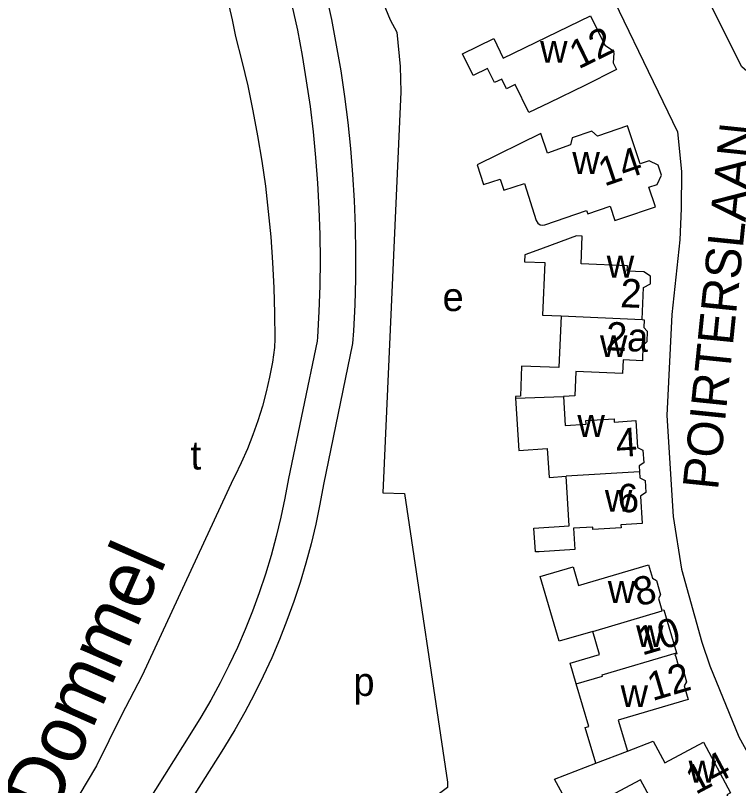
# Model space of a CAD drawing. Extents: x 161141 to 163125, y 381621 to 383200.
# Drawn here: x 161377 to 161478.6, y 382310.8 to 382419 of the extents above; entities that cross this region are included whole.
import ezdxf

# ---------------------------------------------------------------- set-up
doc = ezdxf.new("R2010")
doc.units = 0
for name, color, linetype in [('BLT_Basislijn', 7, 'Continuous'), ('BLT_Bebouwing', 7, 'Continuous'), ('BLT_Centroide', 7, 'Continuous'), ('BLT_Huisnummer', 7, 'Continuous'), ('BLT_Huisnummer_ tussenligend', 7, 'Continuous'), ('BLT_Onderverdeling_panden', 7, 'Continuous'), ('BLT_Straatnaam', 7, 'Continuous'), ('BLT_Waternaam_spoorwegen', 7, 'Continuous')]:
    doc.layers.add(name, color=color, linetype=linetype)

msp = doc.modelspace()

# ---------------------------------------------------------------- linework, layer by layer
at = {"layer": 'BLT_Basislijn'}
for p, q in [((161419.38, 382373.26), (161415.35, 382353.94)), ((161424.37, 382372.91), (161420.28, 382353.13)), ((161407.58, 382353.85), (161394.78, 382326.29)), ((161401.74, 382318.31), (161391.37, 382301.86)), ((161405.96, 382315.63), (161394.17, 382297.02))]:
    msp.add_line(p, q, dxfattribs=at)
for points in [[(161404.55, 382479.88), (161419.25, 382444.75), (161423.41, 382434.51), (161423.76, 382433.33), (161424.38, 382431.22), (161429.66, 382418.42), (161430.57, 382416.68), (161431.07, 382411.88), (161431.16, 382408.3), (161428.61, 382351.97), (161431.67, 382351.86), (161437.71, 382311.29), (161437.72, 382310.8), (161437.72, 382310.56), (161434.21, 382307.93)], [(161433.06, 382479.16), (161470.05, 382402.66), (161470.62, 382397.1), (161470.59, 382391.92), (161470.39, 382387.51), (161469.28, 382377.03), (161468.55, 382362.83), (161469.43, 382348.62), (161470.62, 382341.21), (161473.47, 382330.97), (161474.61, 382327.63), (161478.66, 382317.67), (161482.17, 382311.29), (161481.79, 382307.72), (161481.08, 382306.67), (161472.37, 382299.52), (161469.42, 382296.87), (161468.88, 382296.62), (161468.09, 382295.73), (161459.55, 382288.56), (161458.68, 382288.01), (161450.84, 382281.18)], [(161389.46, 382469.33), (161391.28, 382465.59), (161393.04, 382461.81), (161394.72, 382458), (161396.33, 382454.16), (161397.87, 382450.29), (161399.33, 382446.39), (161400.72, 382442.47), (161402.03, 382438.51), (161403.26, 382434.54), (161404.42, 382430.54), (161405.5, 382426.52), (161406.5, 382422.47), (161407.43, 382418.41), (161407.92, 382416.08)], [(161410.2, 382453.33), (161411.66, 382449.97), (161413.04, 382446.57), (161414.35, 382443.14), (161415.59, 382439.69), (161416.74, 382436.21), (161417.83, 382432.71), (161418.83, 382429.18), (161419.76, 382425.63), (161420.61, 382422.06), (161421.39, 382418.48), (161422.08, 382414.88), (161422.7, 382411.26), (161423.24, 382407.63), (161423.69, 382403.99), (161424.07, 382400.35), (161424.37, 382396.69), (161424.59, 382393.03), (161424.73, 382389.36), (161424.79, 382385.7), (161424.77, 382382.03), (161424.67, 382378.36), (161424.49, 382374.7), (161424.37, 382372.91)], [(161405.63, 382451.29), (161407.07, 382447.98), (161408.43, 382444.63), (161409.72, 382441.26), (161410.93, 382437.85), (161412.07, 382434.42), (161413.13, 382430.97), (161414.11, 382427.49), (161415.02, 382424), (161415.84, 382420.48), (161416.6, 382416.95), (161417.27, 382413.4), (161417.86, 382409.83), (161418.38, 382406.26), (161418.81, 382402.67), (161419.17, 382399.08), (161419.44, 382395.47), (161419.64, 382391.86), (161419.75, 382388.25), (161419.79, 382384.64), (161419.75, 382381.03), (161419.62, 382377.42), (161419.42, 382373.81), (161419.38, 382373.26)], [(161519.59, 382431.38), (161497.73, 382417.22), (161495.4, 382415.95), (161486.25, 382409.82), (161484.56, 382409.61), (161480.15, 382410.91), (161479.11, 382411.8), (161468.34, 382433.33), (161461.03, 382447.92)], [(161407.92, 382416.08), (161408.81, 382412.61), (161409.63, 382409.12), (161410.36, 382405.62), (161411.02, 382402.1), (161411.6, 382398.57), (161412.1, 382395.02), (161412.52, 382391.46), (161412.86, 382387.9), (161413.12, 382384.32), (161413.3, 382380.75), (161413.4, 382377.17), (161413.42, 382373.59), (161413.41, 382372.39)], [(161413.41, 382372.39), (161413.1, 382370.29), (161412.7, 382368.21), (161412.23, 382366.15), (161411.68, 382364.11), (161411.05, 382362.08), (161410.35, 382360.09), (161409.57, 382358.12), (161408.72, 382356.18), (161407.8, 382354.28), (161407.58, 382353.85)], [(161415.35, 382353.94), (161414.86, 382351.22), (161414.29, 382348.52), (161413.64, 382345.83), (161412.92, 382343.16), (161412.12, 382340.52), (161411.24, 382337.9), (161410.29, 382335.3), (161409.27, 382332.74), (161408.17, 382330.2), (161406.99, 382327.7), (161405.75, 382325.23), (161404.43, 382322.8), (161403.04, 382320.41), (161401.74, 382318.31)], [(161420.28, 382353.13), (161419.78, 382350.34), (161419.2, 382347.56), (161418.54, 382344.8), (161417.81, 382342.07), (161416.99, 382339.35), (161416.11, 382336.66), (161415.14, 382333.99), (161414.1, 382331.35), (161412.99, 382328.75), (161411.81, 382326.17), (161410.55, 382323.63), (161409.22, 382321.13), (161407.82, 382318.66), (161406.35, 382316.24), (161405.96, 382315.63)], [(161394.78, 382326.29), (161391.83, 382320.6), (161388.36, 382313.6), (161383.51, 382305.5), (161380.64, 382301.24), (161375.11, 382291.07), (161371.92, 382283.29)]]:
    msp.add_lwpolyline(points, dxfattribs=at)
at = {"layer": 'BLT_Bebouwing'}
for points in [[(161457.01, 382409.21), (161451.99, 382406.76), (161449.16, 382405.39), (161447.22, 382409.33), (161446.01, 382408.74), (161445.34, 382410.1), (161444.31, 382409.6), (161443.34, 382411.59), (161441.31, 382410.59), (161439.81, 382413.63), (161444.23, 382415.77), (161445.55, 382413.04), (161457.82, 382418.99), (161459.85, 382414.86), (161460.93, 382414.14), (161461.12, 382413.76), (161461.03, 382412.37), (161461.49, 382411.42), (161457.01, 382409.21)], [(161441.9, 382398.04), (161442.76, 382395.29), (161445.14, 382396.04), (161445.62, 382394.49), (161448.56, 382395.4), (161450.17, 382390.22), (161450.41, 382389.83), (161450.75, 382389.62), (161451.04, 382389.56), (161451.4, 382389.61), (161457.28, 382391.6), (161457.43, 382391.15), (161460.58, 382392.21), (161461.26, 382390.21), (161462.24, 382390.54), (161466.98, 382392.15), (161466.04, 382394.92), (161467.18, 382395.3), (161467.81, 382396.58), (161467.34, 382397.98), (161466.06, 382398.61), (161464.81, 382398.18), (161463.01, 382403.5), (161458.81, 382402.07), (161458, 382402.78), (161455.23, 382401.84), (161455.03, 382400.85), (161451.78, 382399.69), (161450.85, 382402.43), (161441.9, 382398.04)], [(161465.07, 382376.32), (161465.26, 382380.78), (161466.24, 382381.3), (161466.28, 382382.4), (161465.32, 382383.02), (161462.99, 382383.11), (161463.02, 382383.87), (161456.51, 382384.15), (161456.67, 382388.02), (161455.87, 382388.05), (161451.18, 382386.33), (161448.73, 382385.43), (161448.58, 382385.38), (161448.54, 382384.43), (161451.38, 382384.31), (161451.07, 382376.91), (161453.7, 382376.8)], [(161453.7, 382376.8), (161453.39, 382369.54), (161448.14, 382369.76), (161447.96, 382365.54)], [(161465.07, 382376.32), (161465.38, 382376.25), (161465.34, 382375.2), (161465.8, 382374.65), (161465.73, 382373.19), (161465.2, 382372.67), (161465.11, 382370.52), (161462.4, 382370.63), (161462.32, 382368.73), (161455.77, 382369), (161455.63, 382365.57), (161454.03, 382365.47)], [(161447.96, 382365.54), (161447.27, 382365.5), (161447.28, 382365.26)], [(161454.03, 382365.47), (161454.28, 382361.42), (161457.2, 382361.6), (161457.17, 382362.09), (161461.13, 382362.33), (161461.16, 382361.9), (161464.2, 382362.1), (161464.43, 382358.33), (161465.19, 382357.95), (161465.3, 382356.17), (161464.65, 382355.74), (161464.7, 382354.92)], [(161447.28, 382365.26), (161447.75, 382357.9), (161451.75, 382358.16), (161452, 382354.12), (161454.38, 382354.27)], [(161464.7, 382354.92), (161464.75, 382354.06), (161465.51, 382353.68), (161465.61, 382351.98), (161464.86, 382351.48), (161465.1, 382347.64), (161462.1, 382347.45), (161462.12, 382347.02), (161458.16, 382346.78), (161458.14, 382347.14), (161455.42, 382346.97), (161455.61, 382343.99), (161450.62, 382343.68), (161450.08, 382343.64), (161449.87, 382347), (161454.81, 382347.31), (161454.38, 382354.27)], [(161458.13, 382332.48), (161453.43, 382331.11), (161450.75, 382340.19), (161455.38, 382341.55), (161456.15, 382338.93), (161465.98, 382341.83), (161466.54, 382339.95), (161467.09, 382339.65), (161467.68, 382337.63), (161467.38, 382337.09), (161467.87, 382335.44)], [(161467.87, 382335.44), (161468.15, 382335.52), (161469.93, 382329.47)], [(161455.81, 382325.1), (161454.96, 382328), (161459.09, 382329.22), (161458.13, 382332.48)], [(161469.8, 382328.91), (161470.16, 382327.71), (161470.75, 382327.39), (161471.33, 382325.41), (161471.01, 382324.81), (161471.56, 382322.92), (161461.71, 382320.01), (161463, 382315.65)], [(161469.93, 382329.47), (161469.98, 382329.32), (161469.7, 382329.24), (161469.8, 382328.91)], [(161458.55, 382313.95), (161457.06, 382318.96), (161457.59, 382319.11), (161455.82, 382325.1)], [(161473.73, 382316.92), (161477.51, 382309.79), (161477, 382309.52), (161477.33, 382308.91), (161474.64, 382307.48), (161474.33, 382308.07), (161469.53, 382305.52), (161468.7, 382307.08), (161467.6, 382306.49), (161464.87, 382311.63), (161455.52, 382306.66), (161452.75, 382311.73), (161458.55, 382313.95)], [(161463, 382315.65), (161466.64, 382317.04), (161468.25, 382314.01), (161473.73, 382316.92)]]:
    msp.add_lwpolyline(points, dxfattribs=at)
at = {"layer": 'BLT_Onderverdeling_panden'}
for p, q in [((161453.7, 382376.8), (161465.07, 382376.32)), ((161447.28, 382365.26), (161454.03, 382365.47)), ((161464.7, 382354.92), (161454.38, 382354.27)), ((161458.55, 382313.95), (161463, 382315.65))]:
    msp.add_line(p, q, dxfattribs=at)
for points in [[(161458.13, 382332.48), (161467.9, 382335.36), (161467.87, 382335.44)], [(161455.82, 382325.1), (161459.5, 382326.2), (161459.45, 382326.38), (161469.93, 382329.47)]]:
    msp.add_lwpolyline(points, dxfattribs=at)

# ---------------------------------------------------------------- texts
at = {"layer": 'BLT_Centroide'}
for s, p in [('w', (161450.73, 382412.38)), ('w', (161455.27, 382396.75)), ('w', (161460.1, 382382.19)), ('e', (161437.02, 382377.49)), ('w', (161459.15, 382371.03)), ('w', (161455.98, 382359.81)), ('t', (161401.59, 382355.22)), ('w', (161459.84, 382349.28)), ('w', (161460.26, 382336.47)), ('w', (161464.23, 382330.28)), ('p', (161424.48, 382323.41)), ('w', (161462.05, 382321.84)), ('w', (161471.62, 382311.22))]:
    msp.add_text(s, height=4, dxfattribs=at).set_placement(p)
at = {"layer": 'BLT_Huisnummer'}
for s, rotation, p in [('12', 26.0506, (161456.13, 382411.42)), ('14', 18.7249, (161459.77, 382394.98)), ('2', 357.6032, (161461.95, 382378.05)), ('2a', 357.6, (161459.93, 382371.99)), ('4', 3.604, (161461.5, 382356.96)), ('6', 3.5989, (161461.77, 382349.12)), ('8', 16.4626, (161464.55, 382335.92)), ('12', 16.4626, (161466.53, 382322.67)), ('14', 27.9805, (161472.61, 382309.48))]:
    msp.add_text(s, height=4, rotation=rotation, dxfattribs=at).set_placement(p)
at = {"layer": 'BLT_Huisnummer_ tussenligend'}
msp.add_text('10', height=4, rotation=16.4628, dxfattribs=at).set_placement((161465.08, 382329.06))
at = {"layer": 'BLT_Straatnaam'}
msp.add_text('POIRTERSLAAN', height=5, rotation=84.1346, dxfattribs=at).set_placement((161475.74, 382352.25))
at = {"layer": 'BLT_Waternaam_spoorwegen'}
msp.add_text('Dommel', height=8, rotation=66.2296, dxfattribs=at).set_placement((161382.26, 382306.12))

doc.saveas('drawing.dxf')
